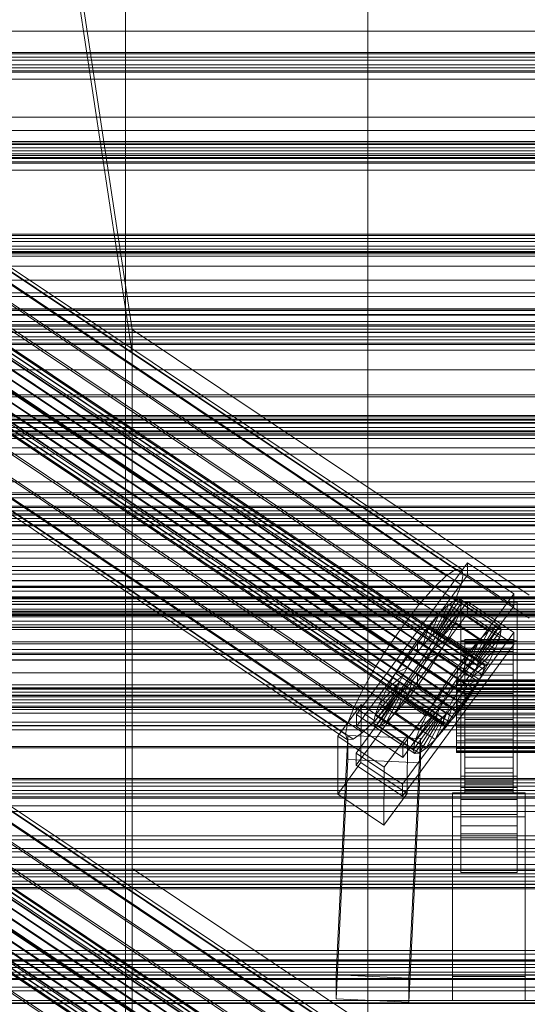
# Model space of a CAD drawing. Header units: millimetres. Extents: x -4738 to 65662, y -68080 to 6847.
# Tile 376 of 656: x -256 to -130, y -32883 to -32639. Entities that reach past the tile are written whole.
import ezdxf

# ---------------------------------------------------------------- set-up
doc = ezdxf.new("R2010")
doc.units = ezdxf.units.MM
for name, color, linetype, lineweight in [('COTAS_P', 1, 'Continuous', 0), ('frontal_C01', 7, 'Continuous', 0), ('frontal_C02', 7, 'Continuous', 0), ('frontal_C03', 7, 'Continuous', 0), ('frontal_C03-dry', 7, 'Continuous', 0), ('frontal_dosificador', 7, 'Continuous', 0), ('frontal_tolva', 7, 'Continuous', 0)]:
    doc.layers.add(name, color=color, linetype=linetype, lineweight=lineweight)
doc.dimstyles.new('R19_100', dxfattribs={"dimtxt": 250, "dimasz": 150, "dimexe": 150, "dimexo": 80, "dimgap": 100, "dimtad": 1, "dimtih": 1, "dimtoh": 1, "dimdsep": 46, "dimcen": 0.09, "dimadec": 0, "dimazin": 0, "dimtfac": 1, "dimtdec": 4, "dimtofl": 0, "dimtmove": 0, "dimatfit": 3, "dimfxl": 1, "dimtolj": 1, "dimtzin": 0, "dimarcsym": 0})

# ---------------------------------------------------------------- blocks, each defined once
blk = doc.blocks.new('DIM_R31_49')
at = {"layer": 'COTAS_P'}
for p, q in [((-150, -32300), (550, -32300)), ((550, -32300), (505, -32450)), ((550, -34900), (550, -32300)), ((550, -32300), (595, -32450)), ((550, -34900), (505, -34750)), ((550, -34900), (595, -34750)), ((-150, -34900), (550, -34900))]:
    blk.add_line(p, q, dxfattribs=at)
blk.add_text('2600 P', height=250, rotation=90, dxfattribs=at).set_placement((450, -33600))

msp = doc.modelspace()

# ---------------------------------------------------------------- linework, layer by layer
at = {"layer": 'frontal_C01'}
for p, q in [((-300, -32788.819), (300, -32788.819)), ((300, -32812.893), (-300, -32812.893))]:
    msp.add_line(p, q, dxfattribs=at)
at = {"layer": 'frontal_C02'}
for p, q in [((-250, -32572.359), (-228.298, -32715.693)), ((-228.298, -32721.423), (-250, -32578.09)), ((-332.629, -32651.839), (-148.32, -32775.094)), ((-331.181, -32651.681), (-146.872, -32774.936)), ((-330.692, -32652.964), (-146.383, -32776.219)), ((-355.53, -32655.525), (-141.731, -32798.501)), ((-355.017, -32655.469), (-141.218, -32798.445)), ((-334.938, -32653.427), (-150.629, -32776.681)), ((-331.197, -32655.6), (-146.887, -32778.855)), ((300, -32653.709), (-300, -32653.709)), ((-357.415, -32657.119), (-143.617, -32800.094)), ((-356.348, -32656.088), (-142.549, -32799.063)), ((-355.022, -32656.858), (-141.224, -32799.833)), ((-354.844, -32655.924), (-141.045, -32798.899)), ((-337.95, -32656.336), (-153.641, -32779.59)), ((-146.196, -32803.252), (-359.995, -32660.277)), ((-358.659, -32658.547), (-144.861, -32801.523)), ((-356.363, -32659.881), (-142.565, -32802.857)), ((-355.541, -32658.208), (-141.742, -32801.183)), ((-341.461, -32660.368), (-157.152, -32783.623)), ((-332.659, -32659.41), (-148.35, -32782.664)), ((-361.332, -32662.189), (-147.533, -32805.165)), ((-357.434, -32661.765), (-143.635, -32804.74)), ((-362.578, -32664.154), (-148.779, -32807.129)), ((-358.68, -32663.73), (-144.881, -32806.705)), ((-160.922, -32788.504), (-345.231, -32665.249)), ((-334.981, -32664.133), (-150.672, -32787.387)), ((-364.471, -32667.711), (-150.672, -32810.686)), ((-363.648, -32666.037), (-149.85, -32809.013)), ((-361.352, -32667.371), (-147.554, -32810.347)), ((-360.017, -32665.642), (-146.218, -32808.617)), ((300, -32666.441), (-300, -32666.441)), ((-365.168, -32669.995), (-151.369, -32812.97)), ((-364.989, -32669.061), (-151.191, -32812.036)), ((-363.664, -32669.831), (-149.865, -32812.806)), ((-362.596, -32668.8), (-148.798, -32811.776)), ((-338.003, -32669.448), (-153.694, -32792.703)), ((-364.995, -32670.449), (-151.196, -32813.425)), ((-364.482, -32670.394), (-150.683, -32813.369)), ((-349.002, -32670.646), (-164.693, -32793.901)), ((-341.52, -32674.993), (-157.211, -32798.248)), ((-352.519, -32676.191), (-168.21, -32799.446)), ((-355.541, -32681.507), (-171.232, -32804.761)), ((-345.291, -32680.39), (-160.982, -32803.645)), ((-357.863, -32686.23), (-173.554, -32809.485)), ((-349.061, -32685.271), (-164.752, -32808.526)), ((-352.572, -32689.304), (-168.263, -32812.558)), ((-359.326, -32690.039), (-175.016, -32813.294)), ((-359.83, -32692.675), (-175.521, -32815.93)), ((-359.341, -32693.958), (-175.032, -32817.213)), ((-357.893, -32693.801), (-173.584, -32817.055)), ((-355.584, -32692.213), (-171.275, -32815.468)), ((-300, -32696.351), (300, -32696.351)), ((300, -32710.552), (-300, -32710.552)), ((342.5, -32712.154), (-342.5, -32712.154)), ((342.5, -32713.727), (-342.5, -32713.727)), ((342.5, -32716.343), (-342.5, -32716.343)), ((-130, -32781.429), (-228.298, -32715.693)), ((-228.298, -32715.693), (-228.298, -32849.083)), ((-228.298, -32715.693), (-228.298, -32721.423)), ((342.5, -32720.822), (-342.5, -32720.822)), ((-228.298, -32854.814), (-228.298, -32721.423)), ((-228.298, -32721.423), (-130, -32787.159)), ((342.5, -32725.655), (-342.5, -32725.655)), ((342.5, -32732.36), (-342.5, -32732.36)), ((-342.5, -32738.674), (342.5, -32738.674)), ((300, -32742.649), (-300, -32742.649)), ((342.5, -32746.583), (-342.5, -32746.583)), ((342.5, -32753.417), (-342.5, -32753.417)), ((300, -32757.351), (-300, -32757.351)), ((342.5, -32761.326), (-342.5, -32761.326)), ((342.5, -32767.64), (-342.5, -32767.64)), ((342.5, -32774.345), (-342.5, -32774.345)), ((-172.809, -32811.002), (-145.277, -32773.479)), ((-148.32, -32775.094), (-146.872, -32774.936)), ((-146.872, -32774.936), (-146.383, -32776.219)), ((-145.289, -32776.46), (-145.277, -32773.479)), ((-145.277, -32773.479), (-133.809, -32781.148)), ((-145.289, -32776.46), (-172.821, -32813.982)), ((-153.641, -32779.59), (-150.629, -32776.681)), ((-150.629, -32776.681), (-148.32, -32775.094)), ((-146.383, -32776.219), (-146.887, -32778.855)), ((-133.821, -32784.129), (-145.289, -32776.46)), ((342.5, -32779.178), (-342.5, -32779.178)), ((-157.152, -32783.623), (-153.641, -32779.59)), ((-146.887, -32778.855), (-148.35, -32782.664)), ((-133.809, -32781.148), (-161.341, -32818.671)), ((-133.809, -32781.148), (-133.821, -32784.129)), ((342.5, -32783.657), (-342.5, -32783.657)), ((-172.847, -32820.539), (-145.315, -32783.017)), ((-161.353, -32821.651), (-133.821, -32784.129)), ((-160.922, -32788.504), (-157.152, -32783.623)), ((-154.017, -32791.394), (-149.953, -32783.759)), ((-153.199, -32790.831), (-148.226, -32782.571)), ((-152.686, -32790.776), (-147.143, -32782.453)), ((-152.513, -32791.23), (-146.777, -32783.413)), ((-149.953, -32783.759), (-152.207, -32785.935)), ((-148.35, -32782.664), (-150.672, -32787.387)), ((-148.226, -32782.571), (-149.953, -32783.759)), ((-149.953, -32783.759), (-140.123, -32790.332)), ((-147.143, -32782.453), (-148.226, -32782.571)), ((-148.226, -32782.571), (-138.396, -32789.145)), ((-147.155, -32785.385), (-146.777, -32783.413)), ((-147.143, -32782.453), (-137.313, -32789.027)), ((-146.777, -32783.413), (-147.143, -32782.453)), ((-147, -32786.171), (-147, -32783.191)), ((-147, -32783.191), (-133, -32783.191)), ((-147, -32829.009), (-147, -32783.191)), ((-146.777, -32783.413), (-136.948, -32789.987)), ((-145.327, -32785.997), (-145.315, -32783.017)), ((-145.315, -32783.017), (-133.847, -32790.686)), ((-133, -32783.191), (-133, -32786.171)), ((-133, -32783.191), (-133, -32829.009)), ((342.5, -32786.273), (-342.5, -32786.273)), ((-334.938, -32786.817), (-150.629, -32910.072)), ((-332.629, -32785.229), (-148.32, -32908.484)), ((-331.181, -32785.072), (-146.872, -32908.326)), ((-330.692, -32786.355), (-146.383, -32909.609)), ((-145.327, -32785.997), (-172.859, -32823.52)), ((-155.085, -32792.425), (-152.207, -32785.935)), ((-152.207, -32785.935), (-154.833, -32788.951)), ((-152.692, -32792.164), (-147.155, -32785.385)), ((-152.207, -32785.935), (-142.377, -32792.509)), ((-148.249, -32788.234), (-147.155, -32785.385)), ((-147.155, -32785.385), (-137.325, -32791.958)), ((-133, -32786.171), (-147, -32786.171)), ((-147, -32786.171), (-147, -32831.99)), ((-133.859, -32793.667), (-145.327, -32785.997)), ((-133, -32831.99), (-133, -32786.171)), ((-356.348, -32789.478), (-142.549, -32932.453)), ((-355.53, -32788.916), (-141.731, -32931.891)), ((-355.017, -32788.86), (-141.218, -32931.835)), ((-354.844, -32789.314), (-141.045, -32932.29)), ((342.5, -32787.846), (-342.5, -32787.846)), ((-331.197, -32788.99), (-146.887, -32912.245)), ((300, -32789.448), (-300, -32789.448)), ((-164.693, -32793.901), (-160.922, -32788.504)), ((-154.833, -32788.951), (-157.653, -32792.603)), ((-156.329, -32793.854), (-154.833, -32788.951)), ((-154.833, -32788.951), (-145.003, -32795.525)), ((-150.672, -32787.387), (-153.694, -32792.703)), ((-153.21, -32793.514), (-148.249, -32788.234)), ((-149.985, -32791.768), (-148.249, -32788.234)), ((-148.249, -32788.234), (-138.419, -32794.808)), ((-138.396, -32789.145), (-143.369, -32797.405)), ((-137.313, -32789.027), (-142.856, -32797.349)), ((-140.123, -32790.332), (-138.396, -32789.145)), ((-138.396, -32789.145), (-137.313, -32789.027)), ((-137.313, -32789.027), (-136.948, -32789.987)), ((-358.659, -32791.938), (-144.861, -32934.913)), ((-357.415, -32790.509), (-143.617, -32933.484)), ((-355.541, -32791.598), (-141.742, -32934.573)), ((-355.022, -32790.248), (-141.224, -32933.224)), ((-337.95, -32789.726), (-153.641, -32912.981)), ((-133.847, -32790.686), (-161.379, -32828.208)), ((-155.085, -32792.425), (-154.017, -32791.394)), ((-154.033, -32795.188), (-149.985, -32791.768)), ((-154.017, -32791.394), (-153.199, -32790.831)), ((-144.188, -32797.968), (-154.017, -32791.394)), ((-153.199, -32790.831), (-152.686, -32790.776)), ((-143.369, -32797.405), (-153.199, -32790.831)), ((-152.513, -32791.23), (-152.692, -32792.164)), ((-142.856, -32797.349), (-152.686, -32790.776)), ((-152.686, -32790.776), (-152.513, -32791.23)), ((-142.683, -32797.804), (-152.513, -32791.23)), ((-152.246, -32795.744), (-149.985, -32791.768)), ((-149.985, -32791.768), (-140.156, -32798.341)), ((-140.123, -32790.332), (-144.188, -32797.968)), ((-137.325, -32791.958), (-142.862, -32798.738)), ((-136.948, -32789.987), (-142.683, -32797.804)), ((-142.377, -32792.509), (-140.123, -32790.332)), ((-137.325, -32791.958), (-138.419, -32794.808)), ((-136.948, -32789.987), (-137.325, -32791.958)), ((-133.847, -32790.686), (-133.859, -32793.667)), ((-146.196, -32936.643), (-359.995, -32793.667)), ((-356.363, -32793.272), (-142.565, -32936.247)), ((-341.461, -32793.759), (-157.152, -32917.013)), ((-332.659, -32792.8), (-148.35, -32916.055)), ((-168.21, -32799.446), (-164.693, -32793.901)), ((-161.391, -32831.189), (-133.859, -32793.667)), ((-157.653, -32792.603), (-160.474, -32796.64)), ((-157.653, -32792.603), (-157.665, -32795.583)), ((-157.665, -32795.583), (-156.329, -32793.854)), ((-147.823, -32799.176), (-157.653, -32792.603)), ((-153.694, -32792.703), (-157.211, -32798.248)), ((-156.329, -32793.854), (-155.085, -32792.425)), ((-146.499, -32800.427), (-156.329, -32793.854)), ((-145.255, -32798.998), (-155.085, -32792.425)), ((-153.21, -32793.514), (-154.033, -32795.188)), ((-152.692, -32792.164), (-153.21, -32793.514)), ((-143.38, -32800.088), (-153.21, -32793.514)), ((-142.862, -32798.738), (-152.692, -32792.164)), ((-147, -32795.709), (-147, -32792.729)), ((-147, -32792.729), (-133, -32792.729)), ((-147, -32838.547), (-147, -32792.729)), ((-146, -32802.412), (-146, -32792.42)), ((-146, -32792.42), (-146, -32792.866)), ((-146, -32792.42), (-134, -32792.42)), ((-146, -32793.268), (-146, -32792.42)), ((-146, -32802.623), (-146, -32792.866)), ((-146, -32792.866), (-146, -32794.576)), ((-146, -32792.866), (-134, -32792.866)), ((-146, -32802.814), (-146, -32793.268)), ((-146, -32793.268), (-134, -32793.268)), ((-146, -32795.352), (-146, -32793.268)), ((-142.377, -32792.509), (-145.255, -32798.998)), ((-145.003, -32795.525), (-142.377, -32792.509)), ((-134, -32792.866), (-134, -32792.42)), ((-134, -32792.42), (-134, -32802.412)), ((-134, -32792.42), (-134, -32793.268)), ((-134, -32794.576), (-134, -32792.866)), ((-134, -32792.866), (-134, -32802.623)), ((-134, -32793.268), (-134, -32802.814)), ((-134, -32793.268), (-134, -32795.352)), ((-133, -32792.729), (-133, -32795.709)), ((-133, -32792.729), (-133, -32838.547)), ((-361.332, -32795.58), (-147.533, -32938.555)), ((-357.434, -32795.155), (-143.635, -32938.13)), ((-160.474, -32796.64), (-163.105, -32800.788)), ((-159.001, -32797.495), (-160.474, -32796.64)), ((-160.474, -32796.64), (-150.644, -32803.213)), ((-159.001, -32797.495), (-157.665, -32795.583)), ((-157.665, -32795.583), (-147.835, -32802.157)), ((-154.033, -32795.188), (-155.103, -32797.071)), ((-155.103, -32797.071), (-152.246, -32795.744)), ((-154.877, -32799.891), (-152.246, -32795.744)), ((-144.203, -32801.761), (-154.033, -32795.188)), ((-152.246, -32795.744), (-142.416, -32802.317)), ((-147.823, -32799.176), (-145.003, -32795.525)), ((-133, -32795.709), (-147, -32795.709)), ((-147, -32795.709), (-147, -32841.527)), ((-145.003, -32795.525), (-146.499, -32800.427)), ((-146, -32803.433), (-146, -32794.576)), ((-146, -32794.576), (-146, -32797.432)), ((-146, -32794.576), (-134, -32794.576)), ((-146, -32803.801), (-146, -32795.352)), ((-146, -32795.352), (-134, -32795.352)), ((-146, -32798.529), (-146, -32795.352)), ((-138.419, -32794.808), (-143.38, -32800.088)), ((-138.419, -32794.808), (-140.156, -32798.341)), ((-134, -32797.432), (-134, -32794.576)), ((-134, -32794.576), (-134, -32803.433)), ((-134, -32795.352), (-134, -32803.801)), ((-134, -32795.352), (-134, -32798.529)), ((-133, -32841.527), (-133, -32795.709)), ((-362.578, -32797.544), (-148.779, -32940.52)), ((-360.017, -32799.032), (-146.218, -32942.008)), ((-358.68, -32797.12), (-144.881, -32940.095)), ((-160.922, -32921.894), (-345.231, -32798.64)), ((-334.981, -32797.523), (-150.672, -32920.778)), ((-157.211, -32798.248), (-160.982, -32803.645)), ((-160.247, -32799.46), (-159.001, -32797.495)), ((-149.171, -32804.069), (-159.001, -32797.495)), ((-156.35, -32799.036), (-157.686, -32800.948)), ((-155.103, -32797.071), (-156.35, -32799.036)), ((-156.35, -32799.036), (-154.877, -32799.891)), ((-146.52, -32805.609), (-156.35, -32799.036)), ((-145.274, -32803.645), (-155.103, -32797.071)), ((-150.644, -32803.213), (-147.823, -32799.176)), ((-147.835, -32802.157), (-147.823, -32799.176)), ((-145.255, -32798.998), (-146.499, -32800.427)), ((-146, -32804.786), (-146, -32797.432)), ((-146, -32797.432), (-146, -32801.241)), ((-146, -32797.432), (-134, -32797.432)), ((-146, -32805.306), (-146, -32798.529)), ((-146, -32798.529), (-134, -32798.529)), ((-146, -32802.585), (-146, -32798.529)), ((-144.188, -32797.968), (-145.255, -32798.998)), ((-140.156, -32798.341), (-144.203, -32801.761)), ((-143.369, -32797.405), (-144.188, -32797.968)), ((-143.617, -32800.094), (-142.549, -32799.063)), ((-143.38, -32800.088), (-142.862, -32798.738)), ((-142.856, -32797.349), (-143.369, -32797.405)), ((-142.862, -32798.738), (-142.683, -32797.804)), ((-142.683, -32797.804), (-142.856, -32797.349)), ((-142.549, -32799.063), (-141.731, -32798.501)), ((-140.156, -32798.341), (-142.416, -32802.317)), ((-141.731, -32798.501), (-141.218, -32798.445)), ((-141.045, -32798.899), (-141.224, -32799.833)), ((-141.218, -32798.445), (-141.045, -32798.899)), ((-134, -32801.241), (-134, -32797.432)), ((-134, -32797.432), (-134, -32804.786)), ((-134, -32798.529), (-134, -32805.306)), ((-134, -32798.529), (-134, -32802.585)), ((-364.471, -32801.101), (-150.672, -32944.077)), ((-363.648, -32799.428), (-149.85, -32942.403)), ((-361.352, -32800.762), (-147.554, -32943.737)), ((-171.232, -32804.761), (-168.21, -32799.446)), ((-163.105, -32800.788), (-165.365, -32804.764)), ((-161.318, -32801.344), (-165.365, -32804.764)), ((-160.247, -32799.46), (-163.105, -32800.788)), ((-163.105, -32800.788), (-153.275, -32807.361)), ((-162.14, -32803.017), (-161.318, -32801.344)), ((-161.318, -32801.344), (-160.247, -32799.46)), ((-151.488, -32807.917), (-161.318, -32801.344)), ((-150.417, -32806.034), (-160.247, -32799.46)), ((-157.686, -32800.948), (-159.022, -32802.678)), ((-157.698, -32803.929), (-154.877, -32799.891)), ((-157.686, -32800.948), (-157.698, -32803.929)), ((-147.856, -32807.522), (-157.686, -32800.948)), ((-154.877, -32799.891), (-145.047, -32806.465)), ((-146.499, -32800.427), (-147.835, -32802.157)), ((-146.196, -32803.252), (-144.861, -32801.523)), ((-146, -32806.59), (-146, -32801.241)), ((-146, -32801.241), (-146, -32805.742)), ((-146, -32801.241), (-134, -32801.241)), ((-145.274, -32803.645), (-144.203, -32801.761)), ((-144.861, -32801.523), (-143.617, -32800.094)), ((-144.203, -32801.761), (-143.38, -32800.088)), ((-141.742, -32801.183), (-142.565, -32802.857)), ((-141.224, -32799.833), (-141.742, -32801.183)), ((-134, -32805.742), (-134, -32801.241)), ((-134, -32801.241), (-134, -32806.59)), ((-365.168, -32803.385), (-151.369, -32946.361)), ((-364.995, -32803.84), (-151.196, -32946.815)), ((-364.989, -32802.451), (-151.191, -32945.427)), ((-364.482, -32803.784), (-150.683, -32946.759)), ((-363.664, -32803.221), (-149.865, -32946.197)), ((-362.596, -32802.191), (-148.798, -32945.166)), ((-349.002, -32804.037), (-164.693, -32927.291)), ((-338.003, -32802.839), (-153.694, -32926.093)), ((300, -32803.649), (-300, -32803.649)), ((-162.14, -32803.017), (-167.102, -32808.297)), ((-160.982, -32803.645), (-164.752, -32808.526)), ((-160.266, -32804.106), (-163.144, -32810.596)), ((-162.659, -32804.367), (-162.14, -32803.017)), ((-152.311, -32809.591), (-162.14, -32803.017)), ((-160.266, -32804.106), (-161.333, -32805.137)), ((-159.022, -32802.678), (-160.518, -32807.58)), ((-160.518, -32807.58), (-157.698, -32803.929)), ((-159.022, -32802.678), (-160.266, -32804.106)), ((-150.436, -32810.68), (-160.266, -32804.106)), ((-149.192, -32809.251), (-159.022, -32802.678)), ((-157.698, -32803.929), (-147.868, -32810.502)), ((-153.275, -32807.361), (-150.644, -32803.213)), ((-150.644, -32803.213), (-149.171, -32804.069)), ((-149.171, -32804.069), (-150.417, -32806.034)), ((-147.835, -32802.157), (-149.171, -32804.069)), ((-148, -32802.814), (-148, -32802.412)), ((-148, -32802.412), (-148, -32802.623)), ((-148, -32802.412), (148, -32802.412)), ((-148, -32802.623), (-148, -32803.433)), ((-148, -32802.623), (148, -32802.623)), ((-148, -32803.801), (-148, -32802.814)), ((-148, -32802.814), (148, -32802.814)), ((-148, -32803.433), (-148, -32804.786)), ((-148, -32803.433), (148, -32803.433)), ((-148, -32805.306), (-148, -32803.801)), ((-148, -32803.801), (148, -32803.801)), ((-147.533, -32805.165), (-146.196, -32803.252)), ((-146.52, -32805.609), (-145.274, -32803.645)), ((-146, -32802.623), (-146, -32802.412)), ((-134, -32802.412), (-146, -32802.412)), ((-146, -32802.412), (-146, -32802.814)), ((-146, -32807.227), (-146, -32802.585)), ((-146, -32802.585), (-134, -32802.585)), ((-146, -32807.241), (-146, -32802.585)), ((-146, -32803.433), (-146, -32802.623)), ((-134, -32802.623), (-146, -32802.623)), ((-134, -32802.814), (-146, -32802.814)), ((-146, -32802.814), (-146, -32803.801)), ((-146, -32804.786), (-146, -32803.433)), ((-134, -32803.433), (-146, -32803.433)), ((-134, -32803.801), (-146, -32803.801)), ((-146, -32803.801), (-146, -32805.306)), ((-142.416, -32802.317), (-145.274, -32803.645)), ((-142.416, -32802.317), (-145.047, -32806.465)), ((-142.565, -32802.857), (-143.635, -32804.74)), ((-134, -32802.412), (-134, -32802.623)), ((-134, -32802.814), (-134, -32802.412)), ((-134, -32802.585), (-134, -32807.227)), ((-134, -32802.585), (-134, -32807.241)), ((-134, -32802.623), (-134, -32803.433)), ((-134, -32803.801), (-134, -32802.814)), ((-134, -32803.433), (-134, -32804.786)), ((-134, -32805.306), (-134, -32803.801)), ((-173.554, -32809.485), (-171.232, -32804.761)), ((-162.837, -32805.301), (-168.573, -32813.118)), ((-162.664, -32805.756), (-168.208, -32814.078)), ((-162.659, -32804.367), (-168.196, -32811.146)), ((-162.151, -32805.7), (-167.125, -32813.96)), ((-165.365, -32804.764), (-167.102, -32808.297)), ((-161.333, -32805.137), (-165.397, -32812.772)), ((-165.365, -32804.764), (-155.535, -32811.337)), ((-162.837, -32805.301), (-162.659, -32804.367)), ((-162.664, -32805.756), (-162.837, -32805.301)), ((-153.008, -32811.875), (-162.837, -32805.301)), ((-162.151, -32805.7), (-162.664, -32805.756)), ((-152.835, -32812.329), (-162.664, -32805.756)), ((-152.829, -32810.941), (-162.659, -32804.367)), ((-161.333, -32805.137), (-162.151, -32805.7)), ((-152.321, -32812.273), (-162.151, -32805.7)), ((-151.503, -32811.711), (-161.333, -32805.137)), ((-153.275, -32807.361), (-150.417, -32806.034)), ((-150.417, -32806.034), (-151.488, -32807.917)), ((-148.779, -32807.129), (-147.533, -32805.165)), ((-148, -32804.786), (-148, -32806.59)), ((-148, -32804.786), (148, -32804.786)), ((-148, -32807.227), (-148, -32805.306)), ((-148, -32805.306), (148, -32805.306)), ((-148, -32806.59), (-148, -32808.722)), ((-148, -32806.59), (148, -32806.59)), ((-145.047, -32806.465), (-147.868, -32810.502)), ((-147.856, -32807.522), (-146.52, -32805.609)), ((-145.047, -32806.465), (-146.52, -32805.609)), ((-144.881, -32806.705), (-146.218, -32808.617)), ((-146, -32806.59), (-146, -32804.786)), ((-134, -32804.786), (-146, -32804.786)), ((-134, -32805.306), (-146, -32805.306)), ((-146, -32805.306), (-146, -32807.227)), ((-146, -32805.742), (-146, -32808.722)), ((-134, -32805.742), (-146, -32805.742)), ((-146, -32805.742), (-146, -32810.629)), ((-146, -32808.722), (-146, -32806.59)), ((-134, -32806.59), (-146, -32806.59)), ((-143.635, -32804.74), (-144.881, -32806.705)), ((-134, -32804.786), (-134, -32806.59)), ((-134, -32807.227), (-134, -32805.306)), ((-134, -32808.722), (-134, -32805.742)), ((-134, -32810.629), (-134, -32805.742)), ((-134, -32806.59), (-134, -32808.722)), ((-341.52, -32808.384), (-157.211, -32931.638)), ((-177.394, -32816.361), (-171.658, -32808.544)), ((-171.715, -32822.851), (-171.658, -32808.544)), ((-171.658, -32808.544), (-160.19, -32816.213)), ((-164.752, -32808.526), (-168.263, -32812.558)), ((-167.102, -32808.297), (-168.196, -32811.146)), ((-167.102, -32808.297), (-157.272, -32814.87)), ((-163.144, -32810.596), (-160.518, -32807.58)), ((-160.518, -32807.58), (-150.688, -32814.153)), ((-155.535, -32811.337), (-153.275, -32807.361)), ((-155.535, -32811.337), (-151.488, -32807.917)), ((-151.488, -32807.917), (-152.311, -32809.591)), ((-150.672, -32810.686), (-149.85, -32809.013)), ((-149.85, -32809.013), (-148.779, -32807.129)), ((-149.192, -32809.251), (-147.856, -32807.522)), ((-148, -32809.432), (-148, -32807.227)), ((-148, -32807.227), (148, -32807.227)), ((-148, -32808.722), (-148, -32811.037)), ((148, -32808.722), (-148, -32808.722)), ((-147.868, -32810.502), (-147.856, -32807.522)), ((-146.218, -32808.617), (-147.554, -32810.347)), ((-134, -32807.227), (-146, -32807.227)), ((-146, -32807.227), (-146, -32809.432)), ((-146, -32809.432), (-146, -32807.241)), ((-146, -32807.241), (-134, -32807.241)), ((-146, -32812.181), (-146, -32807.241)), ((-146, -32808.722), (-134, -32808.722)), ((-146, -32811.037), (-146, -32808.722)), ((-134, -32809.432), (-134, -32807.227)), ((-134, -32807.241), (-134, -32809.432)), ((-134, -32807.241), (-134, -32812.181)), ((-134, -32808.722), (-134, -32811.037)), ((-352.519, -32809.582), (-168.21, -32932.836)), ((-175.016, -32813.294), (-173.554, -32809.485)), ((-172.809, -32811.002), (-172.821, -32813.982)), ((-161.341, -32818.671), (-172.809, -32811.002)), ((-168.196, -32811.146), (-168.573, -32813.118)), ((-168.196, -32811.146), (-158.366, -32817.72)), ((-165.397, -32812.772), (-163.144, -32810.596)), ((-163.144, -32810.596), (-153.314, -32817.17)), ((-158.366, -32817.72), (-152.829, -32810.941)), ((-157.272, -32814.87), (-152.311, -32809.591)), ((-157.272, -32814.87), (-155.535, -32811.337)), ((-153.314, -32817.17), (-150.436, -32810.68)), ((-152.829, -32810.941), (-153.008, -32811.875)), ((-152.311, -32809.591), (-152.829, -32810.941)), ((-151.503, -32811.711), (-150.436, -32810.68)), ((-151.191, -32812.036), (-150.672, -32810.686)), ((-150.688, -32814.153), (-149.192, -32809.251)), ((-147.868, -32810.502), (-150.688, -32814.153)), ((-150.436, -32810.68), (-149.192, -32809.251)), ((-147.554, -32810.347), (-148.798, -32811.776)), ((-148, -32811.772), (-148, -32809.432)), ((-148, -32809.432), (148, -32809.432)), ((-148, -32811.037), (-148, -32813.377)), ((-148, -32811.037), (148, -32811.037)), ((-134, -32809.432), (-146, -32809.432)), ((-146, -32809.432), (-146, -32811.772)), ((-146, -32811.037), (-146, -32810.629)), ((-146, -32810.629), (-146, -32815.569)), ((-146, -32810.629), (-134, -32810.629)), ((-146, -32813.377), (-146, -32811.037)), ((-134, -32811.037), (-146, -32811.037)), ((-134, -32811.772), (-134, -32809.432)), ((-134, -32815.569), (-134, -32810.629)), ((-134, -32810.629), (-134, -32811.037)), ((-134, -32811.037), (-134, -32813.377)), ((-345.291, -32813.781), (-160.982, -32937.035)), ((-175.521, -32815.93), (-175.016, -32813.294)), ((-172.821, -32813.982), (-161.353, -32821.651)), ((-168.263, -32812.558), (-171.275, -32815.468)), ((-168.573, -32813.118), (-168.208, -32814.078)), ((-168.573, -32813.118), (-158.743, -32819.692)), ((-168.208, -32814.078), (-167.125, -32813.96)), ((-167.125, -32813.96), (-165.397, -32812.772)), ((-167.125, -32813.96), (-157.295, -32820.533)), ((-165.397, -32812.772), (-155.567, -32819.346)), ((-158.743, -32819.692), (-153.008, -32811.875)), ((-158.378, -32820.651), (-152.835, -32812.329)), ((-157.295, -32820.533), (-152.321, -32812.273)), ((-155.567, -32819.346), (-151.503, -32811.711)), ((-153.008, -32811.875), (-152.835, -32812.329)), ((-152.835, -32812.329), (-152.321, -32812.273)), ((-152.321, -32812.273), (-151.503, -32811.711)), ((-151.369, -32812.97), (-151.191, -32812.036)), ((-151.196, -32813.425), (-151.369, -32812.97)), ((-150.683, -32813.369), (-151.196, -32813.425)), ((-149.865, -32812.806), (-150.683, -32813.369)), ((-148.798, -32811.776), (-149.865, -32812.806)), ((-148, -32814.087), (-148, -32811.772)), ((-148, -32811.772), (148, -32811.772)), ((-148, -32813.377), (-148, -32815.583)), ((-148, -32813.377), (148, -32813.377)), ((-146, -32811.772), (-146, -32812.181)), ((-134, -32811.772), (-146, -32811.772)), ((-146, -32811.772), (-146, -32814.087)), ((-146, -32812.181), (-134, -32812.181)), ((-146, -32817.068), (-146, -32812.181)), ((-146, -32815.583), (-146, -32813.377)), ((-146, -32813.377), (-146, -32815.569)), ((-134, -32813.377), (-146, -32813.377)), ((-134, -32812.181), (-134, -32811.772)), ((-134, -32814.087), (-134, -32811.772)), ((-134, -32812.181), (-134, -32817.068)), ((-134, -32815.569), (-134, -32813.377)), ((-134, -32813.377), (-134, -32815.583)), ((-355.541, -32814.897), (-171.232, -32938.152)), ((-177.811, -32875.42), (-174.943, -32816.154)), ((-177.394, -32816.361), (-177.451, -32830.668)), ((-165.926, -32824.03), (-177.394, -32816.361)), ((-175.032, -32817.213), (-175.521, -32815.93)), ((-174.943, -32822.117), (-174.943, -32816.154)), ((-174.943, -32816.154), (-156.962, -32816.947)), ((-171.275, -32815.468), (-173.584, -32817.055)), ((-168.208, -32814.078), (-158.378, -32820.651)), ((-160.19, -32816.213), (-165.926, -32824.03)), ((-160.19, -32816.213), (-160.247, -32830.52)), ((-158.366, -32817.72), (-157.272, -32814.87)), ((-150.688, -32814.153), (-153.314, -32817.17)), ((-148, -32816.219), (-148, -32814.087)), ((-148, -32814.087), (148, -32814.087)), ((-148, -32815.583), (-148, -32817.503)), ((-148, -32815.583), (148, -32815.583)), ((-148, -32818.023), (-148, -32816.219)), ((-148, -32816.219), (148, -32816.219)), ((-146, -32814.087), (-146, -32817.068)), ((-134, -32814.087), (-146, -32814.087)), ((-146, -32814.087), (-146, -32816.219)), ((-146, -32815.569), (-146, -32820.225)), ((-146, -32815.569), (-134, -32815.569)), ((-146, -32817.503), (-146, -32815.583)), ((-146, -32815.583), (-146, -32820.225)), ((-134, -32815.583), (-146, -32815.583)), ((-146, -32816.219), (-146, -32821.569)), ((-134, -32816.219), (-146, -32816.219)), ((-146, -32816.219), (-146, -32818.023)), ((-134, -32817.068), (-134, -32814.087)), ((-134, -32816.219), (-134, -32814.087)), ((-134, -32820.225), (-134, -32815.569)), ((-134, -32820.225), (-134, -32815.583)), ((-134, -32815.583), (-134, -32817.503)), ((-134, -32821.569), (-134, -32816.219)), ((-134, -32818.023), (-134, -32816.219)), ((-349.061, -32818.662), (-164.752, -32941.916)), ((-173.584, -32817.055), (-175.032, -32817.213)), ((-161.353, -32821.651), (-161.341, -32818.671)), ((-156.962, -32816.947), (-159.83, -32876.213)), ((-158.743, -32819.692), (-158.366, -32817.72)), ((-156.962, -32816.947), (-156.962, -32822.909)), ((-153.314, -32817.17), (-155.567, -32819.346)), ((-148, -32817.503), (-148, -32819.009)), ((-148, -32817.503), (148, -32817.503)), ((-148, -32819.376), (-148, -32818.023)), ((-148, -32818.023), (148, -32818.023)), ((-146, -32817.068), (-134, -32817.068)), ((-146, -32821.569), (-146, -32817.068)), ((-146, -32819.009), (-146, -32817.503)), ((-146, -32817.503), (-146, -32824.28)), ((-134, -32817.503), (-146, -32817.503)), ((-146, -32818.023), (-146, -32825.377)), ((-134, -32818.023), (-146, -32818.023)), ((-146, -32818.023), (-146, -32819.376)), ((-134, -32817.068), (-134, -32821.569)), ((-134, -32824.28), (-134, -32817.503)), ((-134, -32817.503), (-134, -32819.009)), ((-134, -32825.377), (-134, -32818.023)), ((-134, -32819.376), (-134, -32818.023)), ((-172.847, -32820.539), (-172.859, -32823.52)), ((-161.379, -32828.208), (-172.847, -32820.539)), ((-158.378, -32820.651), (-158.743, -32819.692)), ((-157.295, -32820.533), (-158.378, -32820.651)), ((-155.567, -32819.346), (-157.295, -32820.533)), ((-148, -32819.009), (-148, -32819.996)), ((-148, -32819.009), (148, -32819.009)), ((-148, -32820.186), (-148, -32819.376)), ((-148, -32819.376), (148, -32819.376)), ((-148, -32819.996), (-148, -32820.397)), ((-148, -32819.996), (148, -32819.996)), ((-148, -32820.397), (-148, -32820.186)), ((-148, -32820.186), (148, -32820.186)), ((-148, -32820.397), (148, -32820.397)), ((-146, -32819.996), (-146, -32819.009)), ((-146, -32819.009), (-146, -32827.457)), ((-134, -32819.009), (-146, -32819.009)), ((-146, -32819.376), (-146, -32828.233)), ((-134, -32819.376), (-146, -32819.376)), ((-146, -32819.376), (-146, -32820.186)), ((-146, -32820.397), (-146, -32819.996)), ((-146, -32819.996), (-146, -32829.541)), ((-134, -32819.996), (-146, -32819.996)), ((-146, -32820.186), (-146, -32829.943)), ((-134, -32820.186), (-146, -32820.186)), ((-146, -32820.186), (-146, -32820.397)), ((-146, -32820.225), (-146, -32824.28)), ((-146, -32820.225), (-134, -32820.225)), ((-146, -32820.397), (-146, -32830.389)), ((-134, -32820.397), (-146, -32820.397)), ((-134, -32827.457), (-134, -32819.009)), ((-134, -32819.009), (-134, -32819.996)), ((-134, -32828.233), (-134, -32819.376)), ((-134, -32820.186), (-134, -32819.376)), ((-134, -32829.541), (-134, -32819.996)), ((-134, -32819.996), (-134, -32820.397)), ((-134, -32829.943), (-134, -32820.186)), ((-134, -32820.397), (-134, -32820.186)), ((-134, -32824.28), (-134, -32820.225)), ((-134, -32830.389), (-134, -32820.397)), ((-177.811, -32881.382), (-174.943, -32822.117)), ((-171.715, -32822.851), (-177.451, -32830.668)), ((-156.962, -32822.909), (-174.943, -32822.117)), ((-172.859, -32823.52), (-161.391, -32831.189)), ((-160.247, -32830.52), (-171.715, -32822.851)), ((-159.83, -32882.175), (-156.962, -32822.909)), ((-146, -32821.569), (-134, -32821.569)), ((-146, -32825.377), (-146, -32821.569)), ((-134, -32821.569), (-134, -32825.377)), ((-165.983, -32838.337), (-165.926, -32824.03)), ((-147, -32840.512), (-147, -32826.206)), ((-147, -32826.206), (-133, -32826.206)), ((-147, -32835.752), (-147, -32826.206)), ((-146, -32824.28), (-146, -32827.457)), ((-146, -32824.28), (-134, -32824.28)), ((-146, -32825.377), (-134, -32825.377)), ((-146, -32828.233), (-146, -32825.377)), ((-134, -32827.457), (-134, -32824.28)), ((-134, -32825.377), (-134, -32828.233)), ((-133, -32826.206), (-133, -32840.512)), ((-133, -32826.206), (-133, -32835.752)), ((-161.391, -32831.189), (-161.379, -32828.208)), ((-146, -32827.457), (-146, -32829.541)), ((-146, -32827.457), (-134, -32827.457)), ((-146, -32828.233), (-134, -32828.233)), ((-146, -32829.943), (-146, -32828.233)), ((-134, -32829.541), (-134, -32827.457)), ((-134, -32828.233), (-134, -32829.943)), ((-177.451, -32830.668), (-165.983, -32838.337)), ((-165.983, -32838.337), (-160.247, -32830.52)), ((-149, -32836.34), (-149, -32830.379)), ((-149, -32830.379), (-131, -32830.379)), ((-149, -32875.815), (-149, -32830.379)), ((-133, -32829.009), (-147, -32829.009)), ((-147, -32829.009), (-147, -32831.99)), ((-146, -32829.541), (-146, -32830.389)), ((-146, -32829.541), (-134, -32829.541)), ((-146, -32829.943), (-134, -32829.943)), ((-146, -32830.389), (-146, -32829.943)), ((-146, -32830.389), (-134, -32830.389)), ((-134, -32830.389), (-134, -32829.541)), ((-134, -32829.943), (-134, -32830.389)), ((-133, -32831.99), (-133, -32829.009)), ((-131, -32830.379), (-131, -32836.34)), ((-131, -32830.379), (-131, -32875.815)), ((-147, -32831.99), (-133, -32831.99)), ((300, -32833.559), (-300, -32833.559)), ((-133, -32835.752), (-147, -32835.752)), ((-147, -32835.752), (-147, -32850.058)), ((-133, -32850.058), (-133, -32835.752)), ((-131, -32836.34), (-149, -32836.34)), ((-149, -32881.776), (-149, -32836.34)), ((-131, -32881.776), (-131, -32836.34)), ((-133, -32838.547), (-147, -32838.547)), ((-147, -32838.547), (-147, -32841.527)), ((-133, -32840.512), (-147, -32840.512)), ((-147, -32840.512), (-147, -32850.058)), ((-133, -32841.527), (-133, -32838.547)), ((-133, -32850.058), (-133, -32840.512)), ((-147, -32841.527), (-133, -32841.527)), ((300, -32846.291), (-300, -32846.291)), ((-130, -32914.819), (-228.298, -32849.083)), ((-228.298, -32849.083), (-228.298, -32982.474)), ((-228.298, -32849.083), (-228.298, -32854.814)), ((-147, -32850.058), (-133, -32850.058)), ((-228.298, -32988.204), (-228.298, -32854.814)), ((-228.298, -32854.814), (-130, -32920.549)), ((-425, -32870.271), (425, -32870.271)), ((300, -32871.975), (-300, -32871.975)), ((-159.83, -32876.213), (-177.811, -32875.42)), ((-177.811, -32875.42), (-177.811, -32881.382)), ((-159.83, -32882.175), (-159.83, -32876.213)), ((-131, -32875.815), (-149, -32875.815)), ((-149, -32875.815), (-149, -32881.776)), ((-131, -32881.776), (-131, -32875.815)), ((425, -32881.725), (-425, -32881.725)), ((-177.811, -32881.382), (-159.83, -32882.175)), ((-149, -32881.776), (-131, -32881.776)), ((300, -32882.371), (-300, -32882.371))]:
    msp.add_line(p, q, dxfattribs=at)
at = {"layer": 'frontal_C03'}
for p, q in [((1250, -32647.152), (-1250, -32647.152)), ((1250, -32647.469), (-1250, -32647.469)), ((1250, -32648.263), (-1250, -32648.263)), ((-1250, -32649.027), (1250, -32649.027)), ((1250, -32650.15), (-1250, -32650.15)), ((1250, -32650.914), (-1250, -32650.914)), ((1250, -32651.708), (-1250, -32651.708)), ((1250, -32652.024), (-1250, -32652.024)), ((1250, -32669.61), (-1250, -32669.61)), ((1250, -32669.926), (-1250, -32669.926)), ((1250, -32670.72), (-1250, -32670.72)), ((-1250, -32671.484), (1250, -32671.484)), ((1250, -32672.607), (-1250, -32672.607)), ((1250, -32673.371), (-1250, -32673.371)), ((1250, -32674.165), (-1250, -32674.165)), ((1250, -32674.482), (-1250, -32674.482)), ((1250, -32692.067), (-1250, -32692.067)), ((1250, -32692.384), (-1250, -32692.384)), ((1250, -32693.178), (-1250, -32693.178)), ((-1250, -32693.942), (1250, -32693.942)), ((1250, -32695.065), (-1250, -32695.065)), ((1250, -32695.829), (-1250, -32695.829)), ((1250, -32696.623), (-1250, -32696.623)), ((1250, -32696.94), (-1250, -32696.94)), ((1250, -32714.525), (-1250, -32714.525)), ((1250, -32714.842), (-1250, -32714.842)), ((1250, -32715.636), (-1250, -32715.636)), ((-1250, -32716.4), (1250, -32716.4)), ((1250, -32717.523), (-1250, -32717.523)), ((1250, -32718.287), (-1250, -32718.287)), ((1250, -32719.081), (-1250, -32719.081)), ((1250, -32719.397), (-1250, -32719.397)), ((1250, -32736.983), (-1250, -32736.983)), ((1250, -32737.299), (-1250, -32737.299)), ((1250, -32738.093), (-1250, -32738.093)), ((-1250, -32738.857), (1250, -32738.857)), ((1250, -32739.98), (-1250, -32739.98)), ((1250, -32740.744), (-1250, -32740.744)), ((1250, -32741.538), (-1250, -32741.538)), ((1250, -32741.855), (-1250, -32741.855)), ((1250, -32756.118), (-1250, -32756.118)), ((1250, -32756.494), (-1250, -32756.494)), ((1250, -32759.44), (-1250, -32759.44)), ((1250, -32759.757), (-1250, -32759.757)), ((1250, -32760.551), (-1250, -32760.551)), ((-1250, -32761.315), (1250, -32761.315)), ((1250, -32761.618), (-1250, -32761.618)), ((1250, -32762.438), (-1250, -32762.438)), ((1250, -32763.202), (-1250, -32763.202)), ((1250, -32763.996), (-1250, -32763.996)), ((1250, -32764.313), (-1250, -32764.313)), ((1250, -32769.104), (-1250, -32769.104)), ((1250, -32770.709), (-1250, -32770.709)), ((1496, -32777.815), (-1496, -32777.815)), ((1496, -32777.932), (-1496, -32777.932)), ((1496, -32779.198), (-1496, -32779.198)), ((1496, -32779.534), (-1496, -32779.534)), ((1496, -32781.873), (-1496, -32781.873)), ((-1250, -32780.49), (1250, -32780.49)), ((1250, -32781.898), (-1250, -32781.898)), ((1250, -32782.214), (-1250, -32782.214)), ((1496, -32782.374), (-1496, -32782.374)), ((1250, -32782.383), (-1250, -32782.383)), ((1250, -32783.008), (-1250, -32783.008)), ((-1250, -32783.773), (1250, -32783.773)), ((-1496, -32785.431), (1496, -32785.431)), ((1496, -32786.023), (-1496, -32786.023)), ((1250, -32784.895), (-1250, -32784.895)), ((1250, -32785.66), (-1250, -32785.66)), ((1250, -32786.454), (-1250, -32786.454)), ((1250, -32786.77), (-1250, -32786.77)), ((1496, -32789.331), (-1496, -32789.331)), ((1496, -32789.923), (-1496, -32789.923)), ((1496, -32792.979), (-1496, -32792.979)), ((1496, -32793.481), (-1496, -32793.481)), ((1250, -32792.971), (-1250, -32792.971)), ((1496, -32795.82), (-1496, -32795.82)), ((1496, -32796.155), (-1496, -32796.155)), ((1250, -32794.863), (-1250, -32794.863)), ((1496, -32797.421), (-1496, -32797.421)), ((1496, -32797.539), (-1496, -32797.539)), ((1250, -32804.355), (-1250, -32804.355)), ((1250, -32804.645), (-1250, -32804.645)), ((1250, -32804.672), (-1250, -32804.672)), ((1250, -32805.466), (-1250, -32805.466)), ((-1250, -32806.23), (1250, -32806.23)), ((1250, -32806.249), (-1250, -32806.249)), ((1250, -32807.353), (-1250, -32807.353)), ((1250, -32808.117), (-1250, -32808.117)), ((1250, -32808.911), (-1250, -32808.911)), ((1250, -32809.228), (-1250, -32809.228)), ((1250, -32813.736), (-1250, -32813.736)), ((1250, -32814.808), (-1250, -32814.808)), ((1250, -32818.86), (-1250, -32818.86)), ((1250, -32819.236), (-1250, -32819.236)), ((1250, -32826.813), (-1250, -32826.813)), ((1250, -32827.13), (-1250, -32827.13)), ((1250, -32827.924), (-1250, -32827.924)), ((-1250, -32828.688), (1250, -32828.688)), ((1250, -32829.811), (-1250, -32829.811)), ((1250, -32830.575), (-1250, -32830.575)), ((1250, -32831.369), (-1250, -32831.369)), ((1250, -32831.685), (-1250, -32831.685)), ((1250, -32849.271), (-1250, -32849.271)), ((1250, -32849.587), (-1250, -32849.587)), ((1250, -32850.381), (-1250, -32850.381)), ((-1250, -32851.145), (1250, -32851.145)), ((1250, -32852.268), (-1250, -32852.268)), ((1250, -32853.033), (-1250, -32853.033)), ((1250, -32853.827), (-1250, -32853.827)), ((1250, -32854.143), (-1250, -32854.143)), ((1250, -32871.728), (-1250, -32871.728)), ((1250, -32872.045), (-1250, -32872.045)), ((1250, -32872.839), (-1250, -32872.839)), ((-1250, -32873.603), (1250, -32873.603)), ((1250, -32874.726), (-1250, -32874.726)), ((1250, -32875.49), (-1250, -32875.49)), ((1250, -32876.284), (-1250, -32876.284)), ((1250, -32876.601), (-1250, -32876.601))]:
    msp.add_line(p, q, dxfattribs=at)
at = {"layer": 'frontal_C03-dry'}
for p, q in [((-1290, -32641.875), (1290, -32641.875)), ((-1250, -32663.125), (1250, -32663.125)), ((1250, -32669.125), (-1250, -32669.125)), ((1290, -32672.25), (-1290, -32672.25)), ((1250, -32673.125), (-1250, -32673.125)), ((-1290, -32676.25), (1290, -32676.25)), ((-1250, -32697.5), (1250, -32697.5)), ((1250, -32703.5), (-1250, -32703.5)), ((1290, -32706.625), (-1290, -32706.625)), ((1250, -32707.5), (-1250, -32707.5)), ((-1290, -32710.625), (1290, -32710.625)), ((-1250, -32731.875), (1250, -32731.875)), ((1250, -32737.875), (-1250, -32737.875)), ((1290, -32741), (-1290, -32741)), ((1250, -32741.875), (-1250, -32741.875)), ((-1290, -32745), (1290, -32745)), ((-1250, -32766.25), (1250, -32766.25)), ((1250, -32772.25), (-1250, -32772.25)), ((1290, -32775.375), (-1290, -32775.375)), ((1250, -32776.25), (-1250, -32776.25)), ((-1290, -32779.375), (1290, -32779.375)), ((-1250, -32800.625), (1250, -32800.625)), ((1250, -32806.625), (-1250, -32806.625)), ((1290, -32809.75), (-1290, -32809.75)), ((1250, -32810.625), (-1250, -32810.625)), ((-1290, -32813.75), (1290, -32813.75)), ((-1250, -32835), (1250, -32835)), ((1250, -32841), (-1250, -32841)), ((1290, -32844.125), (-1290, -32844.125)), ((1250, -32845), (-1250, -32845)), ((-1290, -32848.125), (1290, -32848.125)), ((-1250, -32869.375), (1250, -32869.375)), ((1250, -32875.375), (-1250, -32875.375)), ((1290, -32878.5), (-1290, -32878.5)), ((1250, -32879.375), (-1250, -32879.375)), ((-1290, -32882.5), (1290, -32882.5))]:
    msp.add_line(p, q, dxfattribs=at)
at = {"layer": 'frontal_dosificador'}
for p, q in [((-230, -33900), (-230, -32340)), ((-170, -33900), (-170, -32340))]:
    msp.add_line(p, q, dxfattribs=at)
at = {"layer": 'frontal_tolva'}
for p, q in [((-1821.5, -32700), (1821.5, -32700)), ((-1725, -32700), (1725, -32700)), ((-1821.5, -32711), (1821.5, -32711)), ((-1725, -32712), (1725, -32712)), ((-1821.5, -32842), (1821.5, -32842)), ((-1821.5, -32853), (1821.5, -32853))]:
    msp.add_line(p, q, dxfattribs=at)

# ---------------------------------------------------------------- dimensions: what is measured, and where the dimension line sits
at = {"layer": 'COTAS_P'}
dim = msp.add_aligned_dim(p1=(-150, -34900), p2=(-150, -32300), distance=-700, text='<> P', dimstyle='R19_100', dxfattribs=at)
dim.commit()
dim.dimension.update_dxf_attribs({"geometry": 'DIM_R31_49', "text_midpoint": (550, -33600)})

doc.saveas('drawing.dxf')
